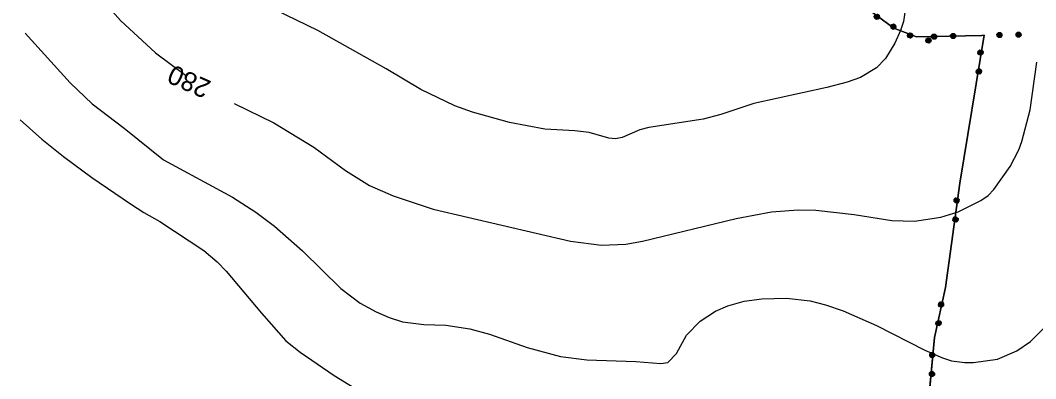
# Model space of a CAD drawing. Extents: x -645676 to -642474, y -1077513 to -1072613.
# Drawn here: x -644924 to -644259, y -1076482 to -1076247 of the extents above; entities that cross this region are included whole.
import ezdxf

# ---------------------------------------------------------------- set-up
doc = ezdxf.new("R2010")
doc.units = 0
for name, color, linetype in [('KULTURY_STAV', 7, 'Continuous'), ('OBVOD_PU', 7, 'Continuous'), ('SPRAV_HR_STAV', 7, 'Continuous'), ('VRSTEVNICE', 7, 'Continuous'), ('Vrstevnice_zd_razn_n____popis', 7, 'Continuous')]:
    doc.layers.add(name, color=color, linetype=linetype)

# ---------------------------------------------------------------- blocks, each defined once
blk = doc.blocks.new('2$0620')
for points in [[(-1.07, 0.32), (-0.88, 0.13), (-0.88, -0.14), (-1.07, -0.33), (-1.34, -0.33), (-1.53, -0.14), (-1.53, 0.13), (-1.34, 0.32), (-1.07, 0.32), (-1.08, 0.28), (-1.32, 0.28), (-1.4, 0.2), (-1, 0.2), (-0.92, 0.12), (-1.48, 0.12), (-1.48, 0.04), (-0.92, 0.04), (-0.92, -0.04), (-1.48, -0.04), (-1.48, -0.12), (-0.92, -0.12), (-1, -0.2), (-1.4, -0.2), (-1.32, -0.28), (-1.08, -0.28)], [(1.43, 0.32), (1.62, 0.13), (1.62, -0.14), (1.43, -0.33), (1.16, -0.33), (0.97, -0.14), (0.97, 0.13), (1.16, 0.32), (1.43, 0.32), (1.4, 0.28), (1.16, 0.28), (1.08, 0.2), (1.48, 0.2), (1.56, 0.12), (1, 0.12), (1, 0.04), (1.56, 0.04), (1.56, -0.04), (1, -0.04), (1, -0.12), (1.56, -0.12), (1.48, -0.2), (1.08, -0.2), (1.16, -0.28), (1.4, -0.28)]]:
    blk.add_lwpolyline(points)

msp = doc.modelspace()

# ---------------------------------------------------------------- linework, layer by layer
at = {"layer": 'KULTURY_STAV'}
msp.add_lwpolyline([(-644334.21, -1076549.28), (-644325.14, -1076454.91), (-644318.03, -1076422.05), (-644308.71, -1076353.75), (-644292.71, -1076256.83), (-644294.12, -1076256.86), (-644336.97, -1076257.92), (-644351.78, -1076252.26), (-644371.8, -1076237.42)], dxfattribs=at)
at = {"layer": 'OBVOD_PU'}
msp.add_lwpolyline([(-644334.21, -1076549.28), (-644325.14, -1076454.91), (-644318.03, -1076422.05), (-644308.71, -1076353.75), (-644292.71, -1076256.83), (-644294.12, -1076256.86), (-644336.97, -1076257.92), (-644351.78, -1076252.26), (-644371.8, -1076237.42)], dxfattribs=at)
at = {"layer": 'SPRAV_HR_STAV'}
for p, q in [((-644371.8, -1076237.42), (-644351.78, -1076252.26)), ((-644351.78, -1076252.26), (-644336.97, -1076257.92)), ((-644336.97, -1076257.92), (-644294.12, -1076256.86)), ((-644292.71, -1076256.83), (-644308.71, -1076353.75)), ((-644294.12, -1076256.86), (-644292.71, -1076256.83)), ((-644308.71, -1076353.75), (-644318.03, -1076422.05)), ((-644318.03, -1076422.05), (-644325.14, -1076454.91)), ((-644325.14, -1076454.91), (-644334.21, -1076549.28))]:
    msp.add_line(p, q, dxfattribs=at)
at = {"layer": 'VRSTEVNICE'}
for points in [[(-644922.04, -1076179.5), (-644894.53, -1076206.58), (-644858.76, -1076247.13), (-644835.73, -1076268.42), (-644816.03, -1076283.04)], [(-644343.63, -1076233.81), (-644345.51, -1076247.71), (-644347.54, -1076253.79), (-644351.3, -1076261.9), (-644357.38, -1076272.04), (-644363.32, -1076278.12), (-644373.75, -1076284.49), (-644382.44, -1076287.53), (-644395.76, -1076291.01), (-644443.55, -1076301.44), (-644465.28, -1076308.68), (-644476.86, -1076311.86), (-644512.34, -1076317.22), (-644518.28, -1076318.81), (-644529.87, -1076323.74), (-644534.21, -1076324.61), (-644538.56, -1076324.17), (-644551.59, -1076320.55), (-644560.86, -1076319.39), (-644580.55, -1076318.24), (-644603.73, -1076313.89), (-644628.06, -1076307.23), (-644639.64, -1076303.03), (-644661.94, -1076292.31), (-644684.54, -1076278.7), (-644729.29, -1076253.79), (-644784.75, -1076226.71)], [(-644921.17, -1076255.53), (-644891.77, -1076287.97), (-644877.29, -1076301.73), (-644856.29, -1076317.66), (-644830.42, -1076338.5), (-644785.33, -1076362.84), (-644769.98, -1076372.83), (-644757.82, -1076381.81), (-644739.42, -1076398.03), (-644714.22, -1076422.8), (-644701.62, -1076432.36), (-644691.2, -1076438.15), (-644682.51, -1076441.77), (-644673.82, -1076444.52), (-644659.92, -1076446.26), (-644645.43, -1076446.69), (-644629.79, -1076449.15), (-644616.76, -1076452.77), (-644592.14, -1076461.46), (-644570.42, -1076467.26), (-644553.04, -1076469.43), (-644520.89, -1076470.59), (-644504.67, -1076471.89)], [(-644294.82, -1076365.16), (-644290.04, -1076361.83), (-644286.28, -1076357.92), (-644275.56, -1076342.86), (-644269.91, -1076331.99), (-644267.89, -1076326.49), (-644262.53, -1076305.64), (-644258.04, -1076274.36)], [(-644784.17, -1076301.44), (-644758.11, -1076314.18), (-644732.04, -1076330.11), (-644711.18, -1076345.32), (-644695.54, -1076355.17), (-644679.9, -1076362.12), (-644653.83, -1076370.81), (-644563.76, -1076391.81), (-644543.48, -1076394.27), (-644527.55, -1076393.69), (-644516.54, -1076391.66), (-644455.14, -1076376.89), (-644431.97, -1076372.54), (-644414.59, -1076371.1), (-644403, -1076371.39), (-644377.8, -1076374.28), (-644353.18, -1076378.19), (-644338.41, -1076378.63), (-644321.03, -1076376.02), (-644309.74, -1076372.54), (-644294.82, -1076365.16)], [(-644924.36, -1076312.15), (-644910.31, -1076324.9), (-644896.12, -1076336.34), (-644877.44, -1076350.1), (-644852.24, -1076367.33), (-644843.4, -1076372.91), (-644832.84, -1076378.77), (-644804.16, -1076397.89), (-644795.32, -1076405.27), (-644789.39, -1076411.5), (-644766.36, -1076439.02), (-644750.28, -1076456.98), (-644741.02, -1076464.51), (-644718.71, -1076479.86)], [(-644504.67, -1076471.89), (-644500.03, -1076471.17), (-644494.39, -1076465.38), (-644487.72, -1076453.36), (-644478.89, -1076444.09), (-644468.75, -1076437.71), (-644460.64, -1076434.09), (-644449.93, -1076431.05), (-644438.34, -1076429.46), (-644422.12, -1076429.17), (-644406.77, -1076430.91), (-644396.63, -1076433.37), (-644385.05, -1076437.28), (-644363.32, -1076446.98), (-644331.46, -1076463.2), (-644319.88, -1076468.27), (-644314.08, -1076470.15), (-644305.39, -1076471.31), (-644299.6, -1076471.17), (-644283.82, -1076469.14), (-644271.22, -1076463.64), (-644262.24, -1076457.55), (-644251.38, -1076446.55)], [(-644718.71, -1076479.86), (-644689.75, -1076497.52)]]:
    msp.add_lwpolyline(points, dxfattribs=at)

# ---------------------------------------------------------------- block references
at = {"layer": 'SPRAV_HR_STAV'}
for p, xscale, yscale, rotation in [((-644357.74, -1076247.84), 4.999999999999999, 4.999999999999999, -30.90270199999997), ((-644335.43, -1076258.51), 5.000000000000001, 4.999999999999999, -14.997418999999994), ((-644319.48, -1076257.49), 4.999999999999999, 5.000000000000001, 1.4417950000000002), ((-644276.62, -1076256.49), 5, 4.999999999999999, 1.240149), ((-644295.56, -1076274.1), 5.000000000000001, 4.999999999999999, -94.825326), ((-644311.08, -1076371.09), 5, 5, -93.19363499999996), ((-644321.73, -1076439.15), 5, 5, -97.70971600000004), ((-644326.81, -1076472.33), 5.000000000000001, 4.999999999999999, -90.87331399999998)]:
    msp.add_blockref('2$0620', p, dxfattribs=dict(at, xscale=xscale, yscale=yscale, rotation=rotation))

# ---------------------------------------------------------------- texts
at = {"layer": 'Vrstevnice_zd_razn_n____popis'}
msp.add_text('280', height=12.5, rotation=155.845, dxfattribs=at).set_placement((-644798.57, -1076287.23))

doc.saveas('drawing.dxf')
